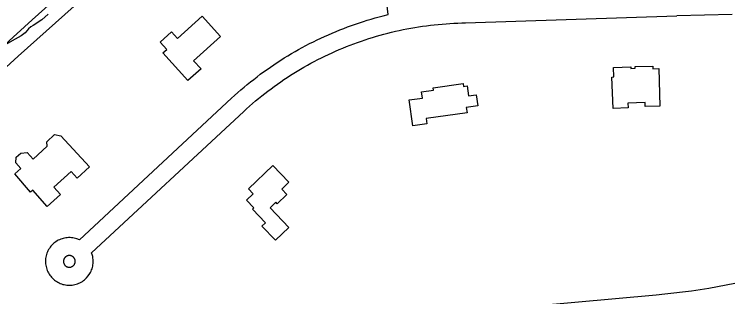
# Model space of a CAD drawing. Extents: x 3715084 to 3753216, y 488173 to 513963.
# Drawn here: x 3720571 to 3721771, y 510842 to 511314 of the extents above; entities that cross this region are included whole.
import ezdxf

# ---------------------------------------------------------------- set-up
doc = ezdxf.new("R2010")
doc.units = 0
for name, color, linetype in [('V-BLDG-OTLN', 7, 'Continuous'), ('V-ROAD-CNTR', 7, 'Continuous'), ('V-SITE-VEGE', 7, 'Continuous'), ('V-TOPO-SHOR', 7, 'Continuous')]:
    doc.layers.add(name, color=color, linetype=linetype)

msp = doc.modelspace()

# ---------------------------------------------------------------- linework, layer by layer
at = {"layer": 'V-BLDG-OTLN'}
for points in [[(3720842.7, 511273.7), (3720884.1, 511311.1), (3720914.8, 511277.1), (3720869.8, 511236.5), (3720882.2, 511222.9), (3720860.4, 511203.2), (3720818.6, 511249.5), (3720824.9, 511255.2), (3720813.9, 511267.3), (3720833, 511284.5)], [(3721648.5, 511160.7), (3721623.8, 511159.9), (3721623.6, 511166.4), (3721595.1, 511165.5), (3721595.4, 511157.5), (3721570.1, 511156.7), (3721568.4, 511209.2), (3721571.6, 511209.3), (3721571.1, 511225.3), (3721600, 511226.2), (3721600.1, 511223.7), (3721607.3, 511223.9), (3721607.2, 511226.6), (3721636.4, 511227.6), (3721636.5, 511223), (3721646.4, 511223.4)], [(3721229.8, 511170.8), (3721251.9, 511173.8), (3721250.4, 511184.6), (3721270.4, 511187.3), (3721269.8, 511191.3), (3721319.7, 511198.2), (3721320.3, 511193.6), (3721326.7, 511194.4), (3721329, 511177.8), (3721341.8, 511179.6), (3721344.4, 511160.9), (3721325.2, 511158.3), (3721326.4, 511149.3), (3721258, 511139.9), (3721259.3, 511130.7), (3721235.8, 511127.5)], [(3720648.3, 511111), (3720696.2, 511059.2), (3720675.6, 511040.3), (3720665.5, 511051.4), (3720636.3, 511025.2), (3720647.5, 511012.7), (3720625.1, 510992.9), (3720601.5, 511020.1), (3720597.6, 511016.7), (3720571.3, 511047.6), (3720581.3, 511056), (3720573, 511065.7), (3720573.8, 511075), (3720581.3, 511081.9), (3720592, 511082.8), (3720602, 511071.9), (3720625.3, 511093.5), (3720624.5, 511101.1), (3720637.4, 511112.9)], [(3720997.4, 510990.7), (3721028.9, 510957.8), (3721006.5, 510936.3), (3720983.9, 510959.8), (3720990, 510965.7), (3720968.3, 510988.4), (3720970.5, 510990.5), (3720958.1, 511003.4), (3720969.3, 511014.1), (3720961.6, 511022.1), (3721002.3, 511061.2), (3721029, 511033.3), (3721017, 511021.9), (3721025.5, 511013), (3721009.2, 510997.4), (3721006.9, 510999.8)]]:
    msp.add_lwpolyline(points, close=True, dxfattribs=at)
at = {"layer": 'V-ROAD-CNTR'}
for points in [[(3721194.8, 511313.6), (3721187.9, 511370.7)], [(3720933.3, 511173.9), (3720938.3, 511178.5), (3720943.5, 511183.1), (3720948.7, 511187.7), (3720954, 511192.2), (3720959.4, 511196.6), (3720964.7, 511201), (3720970.2, 511205.3), (3720975.7, 511209.5), (3720981.2, 511213.7), (3720986.8, 511217.8), (3720992.4, 511221.9), (3720998.1, 511225.8), (3721003.9, 511229.7), (3721009.6, 511233.6), (3721015.5, 511237.4), (3721021.3, 511241.1), (3721027.2, 511244.7), (3721033.2, 511248.3), (3721039.2, 511251.7), (3721045.2, 511255.2), (3721051.3, 511258.5), (3721057.4, 511261.8), (3721063.6, 511265), (3721069.8, 511268.1), (3721076, 511271.2), (3721082.3, 511274.2), (3721088.6, 511277.1), (3721094.9, 511279.9), (3721101.3, 511282.7), (3721107.7, 511285.4), (3721114.1, 511288), (3721120.5, 511290.5), (3721127, 511293), (3721133.5, 511295.3), (3721140.1, 511297.6), (3721146.7, 511299.9), (3721153.3, 511302), (3721159.9, 511304.1), (3721166.5, 511306.1), (3721173.2, 511308), (3721179.9, 511309.8), (3721186.6, 511311.6), (3721194.8, 511313.6)], [(3721323.9, 511299.6), (3721676.9, 511311.4)], [(3721768.9, 511313.9), (3721676.8, 511311.4)], [(3720953.5, 511151.7), (3720958.4, 511156.2), (3720963.3, 511160.6), (3720968.3, 511165), (3720973.3, 511169.2), (3720978.4, 511173.4), (3720983.5, 511177.6), (3720988.7, 511181.7), (3720993.9, 511185.7), (3720999.1, 511189.6), (3721004.4, 511193.5), (3721009.8, 511197.4), (3721015.2, 511201.2), (3721020.6, 511204.9), (3721026.1, 511208.5), (3721031.6, 511212.1), (3721037.2, 511215.6), (3721042.8, 511219), (3721048.4, 511222.4), (3721054.1, 511225.7), (3721059.9, 511229), (3721065.6, 511232.2), (3721071.4, 511235.3), (3721077.3, 511238.3), (3721083.1, 511241.3), (3721089.1, 511244.2), (3721095, 511247), (3721101, 511249.8), (3721107, 511252.5), (3721113, 511255.1), (3721119.1, 511257.6), (3721125.2, 511260.1), (3721131.3, 511262.5), (3721137.5, 511264.8), (3721143.7, 511267.1), (3721149.9, 511269.3), (3721156.1, 511271.4), (3721162.4, 511273.4), (3721168.7, 511275.4), (3721175, 511277.3), (3721181.3, 511279.1), (3721187.6, 511280.8), (3721194, 511282.5), (3721200.4, 511284.1), (3721206.8, 511285.6), (3721213.2, 511287), (3721219.7, 511288.4), (3721226.1, 511289.7), (3721232.6, 511290.9), (3721239.1, 511292), (3721245.6, 511293), (3721252.1, 511294), (3721258.6, 511294.9), (3721265.2, 511295.7), (3721271.7, 511296.5), (3721278.2, 511297.2), (3721284.8, 511297.7), (3721291.4, 511298.3), (3721297.9, 511298.7), (3721304.5, 511299), (3721311.1, 511299.3), (3721317.7, 511299.5), (3721323.6, 511299.6)], [(3720679.2, 510937.2), (3720933.2, 511173.8)], [(3720699.6, 510915.2), (3720953.6, 511151.8)], [(3720679.2, 510937.2), (3720674.6, 510938.8), (3720672.4, 510939.5), (3720670.2, 510940), (3720668, 510940.4), (3720665.7, 510940.6), (3720663.5, 510940.8), (3720661.2, 510940.8), (3720658.9, 510940.6), (3720656.7, 510940.4), (3720654.5, 510940), (3720652.3, 510939.5), (3720650.1, 510938.9), (3720648, 510938.1), (3720645.9, 510937.2), (3720643.9, 510936.2), (3720641.9, 510935.1), (3720640, 510933.9), (3720638.1, 510932.6), (3720636.4, 510931.2), (3720634.7, 510929.7), (3720633.1, 510928), (3720631.6, 510926.3), (3720630.2, 510924.6), (3720629, 510922.7), (3720627.8, 510920.8), (3720626.7, 510918.8), (3720625.8, 510916.7), (3720624.9, 510914.6), (3720624.2, 510912.5), (3720623.6, 510910.3), (3720623.1, 510908.1), (3720622.8, 510905.9), (3720622.6, 510903.6), (3720622.5, 510901.3), (3720622.5, 510899.1), (3720622.7, 510896.8), (3720623, 510894.6), (3720623.4, 510892.4), (3720624, 510890.2), (3720624.7, 510888), (3720625.5, 510885.9), (3720626.4, 510883.8), (3720627.4, 510881.8), (3720628.6, 510879.9), (3720629.8, 510878), (3720631.2, 510876.2), (3720632.6, 510874.5), (3720634.2, 510872.8), (3720635.8, 510871.3), (3720637.5, 510869.8), (3720639.4, 510868.4), (3720641.2, 510867.2), (3720643.2, 510866.1), (3720645.2, 510865), (3720647.3, 510864.1), (3720649.4, 510863.3), (3720651.5, 510862.6), (3720653.7, 510862.1), (3720656, 510861.7), (3720658.2, 510861.4), (3720660.4, 510861.2), (3720662.7, 510861.2), (3720665, 510861.2), (3720667.2, 510861.5), (3720669.5, 510861.8), (3720671.7, 510862.3), (3720673.8, 510862.9), (3720676, 510863.6), (3720678.1, 510864.4), (3720680.1, 510865.4), (3720682.1, 510866.4), (3720684.1, 510867.6), (3720685.9, 510868.9), (3720687.7, 510870.3), (3720689.4, 510871.8), (3720691, 510873.4), (3720694, 510876.7)], [(3720669.8, 510907.3), (3720669.1, 510908), (3720668.7, 510908.4), (3720668.3, 510908.7), (3720667.8, 510909.1), (3720667.3, 510909.4), (3720666.9, 510909.6), (3720666.4, 510909.9), (3720665.8, 510910.1), (3720665.3, 510910.3), (3720664.8, 510910.4), (3720664.3, 510910.6), (3720663.7, 510910.7), (3720663.1, 510910.7), (3720662.6, 510910.8), (3720662, 510910.8), (3720661.5, 510910.7), (3720660.9, 510910.7), (3720660.4, 510910.6), (3720659.8, 510910.4), (3720659.3, 510910.3), (3720658.8, 510910.1), (3720658.3, 510909.9), (3720657.8, 510909.6), (3720657.3, 510909.4), (3720656.8, 510909.1), (3720656.4, 510908.8), (3720655.9, 510908.4), (3720655.5, 510908), (3720655.1, 510907.6), (3720654.8, 510907.2), (3720654.4, 510906.8), (3720654.1, 510906.3), (3720653.8, 510905.8), (3720653.6, 510905.3), (3720653.3, 510904.8), (3720653.1, 510904.3), (3720652.9, 510903.8), (3720652.8, 510903.3), (3720652.7, 510902.7), (3720652.6, 510902.2), (3720652.5, 510901.6), (3720652.5, 510901.1), (3720652.5, 510900.5), (3720652.6, 510900), (3720652.6, 510899.4), (3720652.7, 510898.9), (3720652.9, 510898.3), (3720653.1, 510897.8), (3720653.2, 510897.3), (3720653.5, 510896.8), (3720653.7, 510896.3), (3720654, 510895.8), (3720654.3, 510895.3), (3720654.6, 510894.9), (3720655, 510894.4), (3720655.4, 510894), (3720655.8, 510893.7), (3720656.2, 510893.3), (3720656.7, 510893), (3720657.1, 510892.7), (3720657.6, 510892.4), (3720658.1, 510892.1), (3720658.6, 510891.9), (3720659.1, 510891.7), (3720659.7, 510891.5), (3720660.2, 510891.4), (3720660.7, 510891.3), (3720661.3, 510891.2), (3720661.9, 510891.2), (3720662.4, 510891.2), (3720663, 510891.2), (3720663.5, 510891.2), (3720664.1, 510891.3), (3720664.6, 510891.4), (3720665.1, 510891.6), (3720665.7, 510891.8), (3720666.2, 510892), (3720666.7, 510892.2), (3720667.2, 510892.5), (3720667.7, 510892.8), (3720668.1, 510893.1), (3720668.6, 510893.4), (3720669, 510893.8), (3720669.4, 510894.2), (3720669.7, 510894.6), (3720670.4, 510895.4)], [(3720694, 510876.7), (3720696.5, 510880.6), (3720697.6, 510882.5), (3720698.6, 510884.6), (3720699.5, 510886.6), (3720700.2, 510888.8), (3720700.8, 510890.9), (3720701.3, 510893.2), (3720701.7, 510895.4), (3720702, 510897.6), (3720702.1, 510899.9), (3720702.1, 510902.1), (3720702, 510904.4), (3720701.7, 510906.6), (3720701.3, 510908.9), (3720700.8, 510911.1), (3720699.6, 510915.2)], [(3720669.8, 510894.7), (3720670.4, 510895.5), (3720670.7, 510895.9), (3720671, 510896.4), (3720671.2, 510896.9), (3720671.4, 510897.4), (3720671.6, 510898), (3720671.8, 510898.5), (3720671.9, 510899), (3720672, 510899.6), (3720672.1, 510900.1), (3720672.1, 510900.7), (3720672.1, 510901.3), (3720672.1, 510901.8), (3720672, 510902.4), (3720671.9, 510902.9), (3720671.8, 510903.5), (3720671.6, 510904), (3720671.4, 510904.5), (3720671.2, 510905), (3720671, 510905.5), (3720670.7, 510906), (3720670.4, 510906.5), (3720670.1, 510906.9), (3720669.7, 510907.4), (3720669.3, 510907.8)], [(3721773.4, 510863.8), (3721759.2, 510861), (3721744.7, 510858.2), (3721730.1, 510855.7), (3721715.5, 510853.4), (3721700.9, 510851.3), (3721686.2, 510849.4), (3721671.5, 510847.6), (3721656.8, 510846.1), (3721641.9, 510844.8), (3721438.4, 510825.9)]]:
    msp.add_lwpolyline(points, dxfattribs=at)
at = {"layer": 'V-SITE-VEGE'}
for p, q in [((3720627.2, 511314.5), (3720616.3, 511304.8)), ((3720602.1, 511295.1), (3720598.3, 511292.9)), ((3720616.3, 511304.8), (3720602.1, 511295.1)), ((3720588.4, 511283.2), (3720581.9, 511277.8)), ((3720593.9, 511289.7), (3720588.4, 511283.2)), ((3720598.3, 511292.9), (3720593.9, 511289.7)), ((3720572.1, 511272.4), (3720547.5, 511258.4)), ((3720581.9, 511277.8), (3720572.1, 511272.4))]:
    msp.add_line(p, q, dxfattribs=at)
at = {"layer": 'V-TOPO-SHOR'}
for points in [[(3721163, 511797.6), (3721151.7, 511787.6), (3721144.7, 511781.1), (3721141.9, 511778), (3721138.7, 511774.7), (3721136.9, 511772.1), (3721135.1, 511769.5), (3721133, 511766.7), (3721129.4, 511763.1), (3721124.9, 511757.9), (3721119.5, 511753.1), (3721110.9, 511746.4), (3721104.2, 511742), (3721093, 511732.8), (3720960, 511617), (3720832.9, 511505.9), (3720685.1, 511381), (3720600.2, 511304.6), (3720460.1, 511177), (3720326.8, 511058.7), (3720212.2, 510947.3)], [(3721203, 511798.1), (3721201.2, 511796.7), (3721190.5, 511787.2), (3721182.2, 511779.2), (3721174.9, 511772), (3721167.4, 511764), (3721161.7, 511758.4), (3721157.5, 511753.5), (3721149.7, 511745), (3721141.1, 511736.2), (3721132.6, 511727.8), (3721125, 511720.3), (3721098, 511699.7), (3720984.5, 511608), (3720862.6, 511498.4), (3720716.9, 511370.1), (3720576.8, 511243.8), (3720414.7, 511096.1)]]:
    msp.add_lwpolyline(points, dxfattribs=at)

doc.saveas('drawing.dxf')
